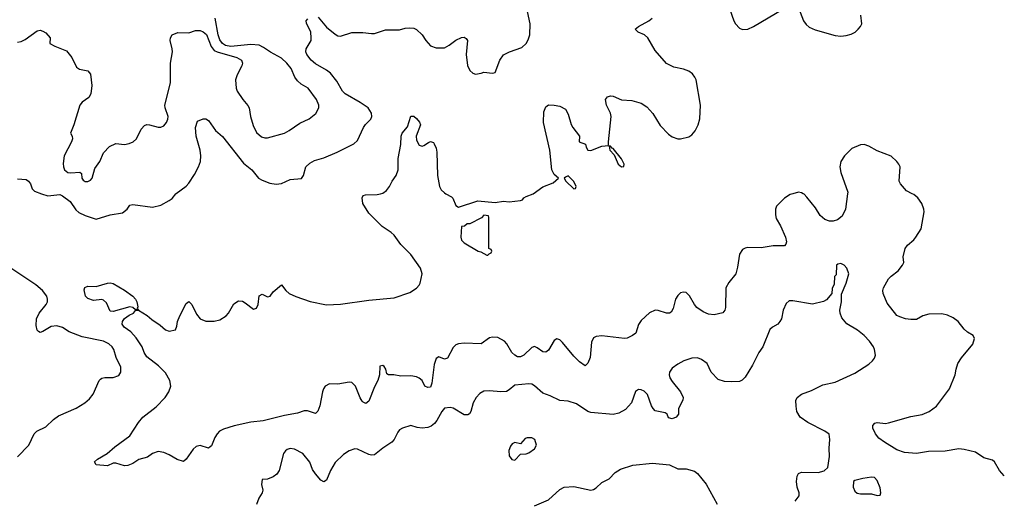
# Model space of a CAD drawing. Header units: inches. Extents: x 1682530 to 1839546, y 640742 to 791647.
# Tile 921 of 923: x 1832325 to 1839335, y 767817 to 771239. Entities that reach past the tile are written whole.
import ezdxf

# ---------------------------------------------------------------- set-up
doc = ezdxf.new("R2010")
doc.units = ezdxf.units.IN
doc.header["$MEASUREMENT"] = 0
doc.layers.add('B8736', color=7, linetype='Continuous')
doc.layers.add('B8737', color=7, linetype='Continuous')

msp = doc.modelspace()

# ---------------------------------------------------------------- linework, layer by layer
at = {"layer": 'B8736', "color": 5}
for points, elevation in [([(1832479.9, 770000), (1832524.7, 769984.7), (1832610, 769993.7), (1832630, 769985.4), (1832684.1, 769944.1), (1832725, 769884.9), (1832746.6, 769866.6), (1832790, 769845.3), (1832870, 769818.8), (1832970, 769850.5), (1833056.1, 769863.9), (1833089.3, 769890), (1833110, 769918), (1833130, 769922), (1833270, 769902.8), (1833330, 769918), (1833390, 769951), (1833410, 769966.8), (1833436.4, 770000)], 740), ([(1837829.6, 770000), (1837810, 769994.7), (1837770, 769966.9), (1837712.9, 769910), (1837706.7, 769890), (1837704.9, 769850), (1837710, 769822.8), (1837740.8, 769770), (1837777.3, 769690), (1837783.1, 769656.9), (1837778.7, 769641.3), (1837770, 769629.7), (1837690, 769628.6), (1837604.7, 769615.3), (1837510, 769616), (1837490, 769612.6), (1837470, 769602.4), (1837450.2, 769569.8), (1837435.8, 769475.8), (1837423.1, 769430), (1837372.5, 769367.5), (1837351.1, 769330), (1837350.2, 769189.8), (1837345.5, 769170), (1837330, 769152.3), (1837270, 769138), (1837230, 769142), (1837190, 769158.4), (1837145.6, 769190), (1837129.7, 769210), (1837093.9, 769273.9), (1837078, 769290), (1837070, 769296.2), (1837050, 769299.5), (1837030, 769294.5), (1837010, 769276), (1836994.4, 769250), (1836976.9, 769183.1), (1836963.4, 769156.6), (1836950, 769149.6), (1836930.4, 769149.7), (1836870, 769168.6), (1836850, 769169.7), (1836808.2, 769151.8), (1836750, 769098), (1836731.5, 769068.5), (1836712.6, 769007.4), (1836688.9, 768991.1), (1836650, 768971.5), (1836631.6, 768968.5), (1836470, 768988.3), (1836430, 768983), (1836410, 768973.3), (1836395.9, 768944.1), (1836385.3, 768834.7), (1836370, 768794), (1836350, 768775.3), (1836310, 768802.9), (1836270, 768843.5), (1836190, 768940.9), (1836170, 768959.8), (1836150, 768966), (1836130, 768954), (1836090, 768886.3), (1836070, 768871.3), (1836050, 768873), (1836010, 768903), (1835990, 768911.8), (1835970, 768906), (1835913.1, 768850), (1835890, 768839.3), (1835870, 768839.3), (1835849.3, 768849.3), (1835829.8, 768870), (1835792.8, 768930), (1835775.6, 768950), (1835730, 768976.4), (1835690, 768978.9), (1835670, 768974.7), (1835610, 768931.5), (1835490, 768934.7), (1835450, 768931.6), (1835430, 768923.7), (1835410, 768906), (1835370, 768829.5), (1835350, 768823), (1835310, 768837.4), (1835290, 768827.3), (1835276.6, 768783.4), (1835258.8, 768650), (1835250, 768622.7), (1835230, 768619.2), (1835209.8, 768629.8), (1835191.1, 768671.1), (1835170, 768687.7), (1835150, 768695.3), (1835110, 768703.5), (1835038.2, 768701.8), (1834989.1, 768710.9), (1834949.6, 768709.6), (1834938, 768718), (1834931.1, 768750), (1834920.5, 768770), (1834910, 768776.4), (1834890, 768770.9), (1834886.3, 768710), (1834874.9, 768670), (1834850, 768625.2), (1834810, 768522.7), (1834790, 768506.6), (1834770, 768515.1), (1834763.7, 768523.7), (1834750, 768546), (1834715.8, 768630), (1834690, 768654.7), (1834670, 768658), (1834590, 768643.6), (1834530, 768647), (1834500.7, 768630), (1834488, 768610), (1834480.4, 768590), (1834462.4, 768490), (1834448.1, 768451.9), (1834430, 768436), (1834375.1, 768455.1), (1834350, 768454), (1834302, 768438), (1834210, 768422), (1834058, 768382), (1833970, 768372.4), (1833852.1, 768347.9), (1833775.9, 768324.1), (1833748.2, 768310), (1833730.4, 768290), (1833714.9, 768265.1), (1833690, 768205.2), (1833682, 768198), (1833670, 768189.4), (1833610, 768206.6), (1833580.4, 768199.6), (1833558.8, 768181.2), (1833510, 768109), (1833490, 768094), (1833447.2, 768107.2), (1833390, 768141.2), (1833350, 768157.2), (1833310, 768165.2), (1833270, 768149.3), (1833235.1, 768124.9), (1833173.1, 768106.9), (1833130, 768079.3), (1833095.9, 768064.1), (1833070, 768062.9), (1833010, 768080.9), (1832990, 768080.9), (1832950, 768061.6), (1832868.7, 768070), (1832858, 768090), (1832878, 768110), (1832948.7, 768150), (1833003.2, 768196.8), (1833110, 768276.3), (1833170, 768370.5), (1833200.7, 768410), (1833296.8, 768483.2), (1833360.5, 768550), (1833386.6, 768590), (1833401.3, 768630), (1833394.7, 768670), (1833363.9, 768723.9), (1833313.3, 768773.3), (1833230, 768838), (1833209.9, 768869.9), (1833196.4, 768910), (1833154.3, 768974.3), (1833116.2, 769016.2), (1833068.2, 769050), (1833054.3, 769070), (1833056.4, 769090), (1833070, 769110.3), (1833104.7, 769135.3), (1833134.5, 769150), (1833150, 769167.7), (1833166, 769170), (1833156.4, 769176.4), (1833150, 769173.2), (1833129.7, 769189.7), (1833110, 769193.5), (1832990, 769161), (1832970, 769164.7), (1832942.8, 769222.8), (1832921, 769241), (1832910, 769245.6), (1832850, 769240.7), (1832810, 769254), (1832794, 769270), (1832784, 769316), (1832788.7, 769331.3), (1832810, 769342), (1832870, 769339.1), (1832950, 769363.8), (1832970, 769365.5), (1832990, 769360.5), (1833070, 769313.7), (1833130, 769270.3), (1833150, 769248.4), (1833158, 769230), (1833165.2, 769194.8), (1833162, 769182), (1833170.4, 769170), (1833232.6, 769132.6), (1833264.9, 769104.9), (1833324.7, 769064.7), (1833363, 769030), (1833390, 769021.3), (1833433.2, 769030), (1833444.1, 769055.9), (1833447.3, 769090), (1833465.1, 769130), (1833510, 769218), (1833530, 769232), (1833550, 769211.3), (1833582.5, 769142.5), (1833610, 769108.2), (1833650, 769091.7), (1833710, 769091.4), (1833750, 769101.7), (1833794.5, 769130), (1833811.8, 769150), (1833850, 769216), (1833883.2, 769236.8), (1833910, 769234.8), (1833930, 769224), (1833990, 769178), (1834010, 769184.7), (1834022.7, 769210), (1834030, 769272), (1834050, 769284.7), (1834090, 769266), (1834109.1, 769270.9), (1834130, 769301), (1834190, 769351.3), (1834218.8, 769310), (1834244, 769290), (1834290, 769268.5), (1834392.2, 769232.2), (1834510, 769209.3), (1834610, 769212.4), (1834810, 769242), (1834990, 769259.2), (1835103.3, 769296.7), (1835150, 769326.4), (1835170, 769348.2), (1835176.9, 769363.1), (1835189.8, 769429.8), (1835177.6, 769470), (1835110, 769566.9), (1835037.9, 769637.9), (1834990, 769704), (1834970, 769724), (1834905.8, 769765.8), (1834810, 769861.3), (1834768.4, 769930), (1834762, 769970), (1834770, 769986), (1834787.5, 769992.5), (1834870, 769994), (1834893.1, 770000)], 720), ([(1835359, 770000), (1835398.5, 769978.5), (1835407.7, 769967.7), (1835430, 769916), (1835450, 769904), (1835586, 769950), (1835710, 769937.3), (1835770, 769945.5), (1835810, 769942.8), (1835889.3, 769950.7), (1835904, 769956), (1835914, 769970), (1835930, 769980.7), (1835980.2, 769999.8), (1835980.4, 770000)], 720), ([(1838219.1, 770000), (1838205, 769890), (1838180.1, 769839.9), (1838146.1, 769813.9), (1838116, 769804), (1838090, 769803.6), (1838056, 769816), (1838023.6, 769843.6), (1837990, 769899.7), (1837930, 769974.3), (1837910, 769995.4), (1837902.1, 770000)], 720), ([(1839334.8, 767992.1), (1839301.6, 768030), (1839266, 768090), (1839250, 768102), (1839190, 768120.7), (1839130, 768160.7), (1839050, 768179.6), (1839010, 768183), (1838912.7, 768167.3), (1838795.5, 768164.5), (1838710, 768149.7), (1838623.4, 768156.6), (1838570, 768176.1), (1838483, 768230), (1838440.7, 768260.7), (1838416.8, 768290), (1838399.7, 768330), (1838398, 768350), (1838413.6, 768366.4), (1838429.7, 768370.3), (1838490, 768364.6), (1838510, 768367.6), (1838670, 768414.3), (1838750, 768428.8), (1838799.7, 768450), (1838852.7, 768487.3), (1838945.4, 768610), (1838984.4, 768710), (1838991.1, 768750), (1839004.4, 768790), (1839030, 768830.4), (1839110, 768927.7), (1839122, 768970), (1839112.3, 768990), (1839073.9, 769013.9), (1839050, 769035.6), (1839005.6, 769090), (1838970, 769115.1), (1838930, 769135.1), (1838890, 769143.5), (1838797.5, 769142.5), (1838754, 769130), (1838710, 769105.4), (1838670, 769103.1), (1838630.2, 769109.8), (1838590, 769122.2), (1838570, 769133.7), (1838501.2, 769221.2), (1838472.8, 769290), (1838470.5, 769310), (1838474.5, 769330), (1838510, 769392.7), (1838530, 769413.9), (1838578.8, 769450), (1838610.8, 769490), (1838618.7, 769510), (1838615.8, 769550), (1838630, 769610.7), (1838646.3, 769633.7), (1838690, 769670.4), (1838706, 769690), (1838742.9, 769750), (1838764.5, 769870), (1838762.9, 769890), (1838747.3, 769930), (1838718, 769970), (1838690, 769994.5), (1838678.9, 770000)], 720), ([(1837846.6, 767810), (1837873.6, 767850), (1837874, 767870), (1837860.5, 767910), (1837855.8, 767950), (1837859.6, 767990), (1837870, 768007.3), (1837890, 768016.4), (1838010, 768015.3), (1838053.3, 768026.7), (1838079.3, 768050), (1838089.5, 768130), (1838087.9, 768187.9), (1838093.7, 768250), (1838087, 768287), (1838058, 768310), (1837935.6, 768370), (1837880.7, 768410), (1837858.7, 768450), (1837851.9, 768488.1), (1837851.7, 768528.3), (1837859.3, 768550), (1837890, 768573), (1837961.4, 768598.6), (1838042, 768638), (1838130, 768658.4), (1838270, 768722.8), (1838370, 768787.3), (1838396, 768810), (1838411.3, 768828.7), (1838417, 768850), (1838411.6, 768890), (1838403.6, 768910), (1838375.6, 768950), (1838337.6, 768990), (1838290, 769027.8), (1838213.7, 769073.7), (1838177.1, 769117.1), (1838165.1, 769150), (1838162.9, 769170), (1838175.1, 769230), (1838174.6, 769285.4), (1838210, 769362), (1838229, 769430), (1838214, 769470), (1838195.3, 769490), (1838170, 769504), (1838150, 769499), (1838141, 769490), (1838136.9, 769423.1), (1838124.7, 769410), (1838123.6, 769356.4), (1838110, 769326), (1838106.8, 769290), (1838070, 769245.2), (1838048.1, 769231.9), (1837970, 769214.5), (1837830, 769238), (1837803.8, 769236.2), (1837781.1, 769218.9), (1837760.7, 769170), (1837748.2, 769110), (1837737.1, 769090), (1837722, 769070), (1837683.8, 769050), (1837666.3, 769033.7), (1837614.9, 768910), (1837587.4, 768870), (1837541.4, 768778.6), (1837490, 768694), (1837468.1, 768671.9), (1837450, 768663.7), (1837390, 768660.7), (1837343.9, 768663.9), (1837298, 768678), (1837249, 768730), (1837219, 768790), (1837180.1, 768820.1), (1837151.5, 768831.5), (1837110, 768829.6), (1837054, 768810), (1837010, 768786.6), (1836970, 768757.6), (1836950.4, 768730), (1836948.5, 768710), (1836954, 768690), (1836970, 768663), (1837028.4, 768590), (1837048.4, 768550), (1837046.4, 768530), (1837014.8, 768470), (1837014.8, 768430), (1836998.8, 768410), (1836970, 768396), (1836945.1, 768405.1), (1836934, 768430), (1836919.6, 768439.6), (1836850, 768454.5), (1836834.5, 768470), (1836823.6, 768490), (1836793.6, 768570), (1836770, 768594.5), (1836750, 768603.7), (1836730, 768606), (1836708.2, 768591.8), (1836679.5, 768510), (1836637.4, 768462.6), (1836590, 768437.8), (1836550, 768428.9), (1836390, 768442.6), (1836370, 768449), (1836290, 768504.4), (1836230, 768522), (1836170, 768527.1), (1836100.6, 768560.6), (1836050, 768579.1), (1835990, 768631.8), (1835970, 768642.8), (1835950, 768646.6), (1835850, 768636.3), (1835810, 768603), (1835790, 768592.6), (1835750.3, 768589.7), (1835670, 768596.9), (1835630, 768594.7), (1835601.5, 768578.5), (1835575.6, 768550), (1835552.9, 768510), (1835537.6, 768450), (1835527.1, 768432.9), (1835514.3, 768425.7), (1835490, 768426.6), (1835410, 768473.3), (1835390, 768478.7), (1835350, 768473.3), (1835330, 768449.6), (1835294.8, 768385.2), (1835277.2, 768362.8), (1835254.7, 768345.3), (1835230, 768336.3), (1835190, 768331.3), (1835155.3, 768335.3), (1835110, 768349.6), (1835050, 768329.6), (1835030, 768318.4), (1835016.9, 768303.1), (1834991.8, 768250), (1834974.9, 768230), (1834910, 768188), (1834850, 768141.1), (1834830, 768139.1), (1834810, 768143.1), (1834730, 768180.5), (1834710, 768183), (1834670, 768169.6), (1834630, 768143), (1834570, 768085.6), (1834537.4, 768030), (1834510, 767961.2), (1834490, 767949.3), (1834470, 767961.2), (1834430, 768006), (1834410, 768037.2), (1834389.7, 768089.7), (1834341.2, 768150), (1834282, 768182), (1834250, 768187), (1834230, 768179.6), (1834216.3, 768170), (1834203.8, 768150), (1834173, 768030), (1834156.1, 768003.9), (1834130, 767985.2), (1834090, 767968.7), (1834050, 767966), (1834046, 767930), (1834054.8, 767890), (1834051, 767870), (1834028.5, 767831.5), (1834011.9, 767788.1)], 740), ([(1832310, 768126), (1832389.8, 768210.2), (1832428.3, 768290), (1832447.6, 768310), (1832510, 768340.4), (1832566.6, 768393.4), (1832602.2, 768417.8), (1832727.4, 768472.6), (1832789.7, 768510.3), (1832821.3, 768538.7), (1832846.9, 768573.1), (1832889.7, 768670.3), (1832899.5, 768680.5), (1832910, 768687.3), (1832930, 768690.7), (1832990, 768691), (1833030, 768706), (1833044, 768730), (1833044.7, 768764.7), (1833012.9, 768832.9), (1832994.7, 768890), (1832982.4, 768910), (1832960.7, 768930), (1832920.9, 768950), (1832770, 768982), (1832677.1, 769017.1), (1832630, 769047.4), (1832590, 769059.7), (1832550, 769055.1), (1832490, 769019.5), (1832470, 769012.7), (1832458.6, 769018.6), (1832450, 769028.7), (1832441.5, 769061.5), (1832444.5, 769110), (1832463.5, 769150), (1832513.3, 769210), (1832523, 769230), (1832523.5, 769250), (1832517.4, 769270), (1832488.4, 769310), (1832439.1, 769350), (1832261.2, 769470)], 740), ([(1835990, 767778), (1836090, 767820.3), (1836170, 767894), (1836201.2, 767910), (1836270, 767914.6), (1836390, 767888.8), (1836410, 767893.7), (1836430, 767906.4), (1836470, 767943.7), (1836522.4, 767970), (1836565.3, 768014.7), (1836601.4, 768038.6), (1836690, 768066.3), (1836830, 768082.3), (1836950, 768070.3), (1837010, 768042), (1837070, 768042), (1837130, 768025.5), (1837150, 768008.2), (1837211.9, 767931.9), (1837290, 767790.5)], 740)]:
    msp.add_lwpolyline(points, dxfattribs=dict(at, elevation=elevation))
for points, elevation in [([(1835630, 769846), (1835611.6, 769828.4), (1835530, 769786), (1835510, 769786), (1835491.6, 769768.4), (1835470, 769766), (1835465.5, 769690), (1835470.8, 769670), (1835490, 769650.8), (1835590, 769591.3), (1835606.8, 769586.8), (1835650, 769562), (1835658, 769562), (1835667.3, 769572.7), (1835682, 769578), (1835686, 769590), (1835682, 769602), (1835666, 769610), (1835666, 769830), (1835662, 769842)], 720), ([(1835937.5, 768262.5), (1835923.9, 768256.1), (1835890, 768219), (1835850, 768229.2), (1835830, 768219), (1835818.5, 768201.5), (1835808.3, 768171.7), (1835810, 768134), (1835827.5, 768107.5), (1835850, 768102.8), (1835890, 768144.7), (1835930, 768147.3), (1835950, 768154), (1835990, 768182.8), (1836003.7, 768210), (1835991.8, 768250), (1835970, 768261.6)], 760), ([(1838390, 767982), (1838327.1, 767972.9), (1838270, 767958), (1838262, 767950), (1838258, 767910), (1838270, 767882), (1838287.1, 767867.1), (1838310, 767862.8), (1838390, 767862.8), (1838430, 767851.3), (1838450, 767854), (1838455.3, 767870), (1838450, 767906), (1838430, 767958), (1838410, 767979)], 740)]:
    msp.add_lwpolyline(points, close=True, dxfattribs=dict(at, elevation=elevation))
at = {"layer": 'B8737', "color": 5}
for points, elevation in [([(1834450, 771256.1), (1834510, 771185.5), (1834570, 771135.8), (1834590, 771123.1), (1834610, 771121.3), (1834690, 771146.4), (1834768.5, 771148.5), (1834830, 771139.5), (1834850, 771141.3), (1834930, 771165.3), (1835030, 771166), (1835070, 771178), (1835098.9, 771181.1), (1835130, 771177.1), (1835150, 771168), (1835190, 771130.5), (1835216.5, 771090), (1835250, 771052), (1835290, 771037.3), (1835350, 771038.9), (1835383.1, 771056.9), (1835430, 771092.7), (1835470, 771110.8), (1835490, 771114.8), (1835504.5, 771104.5), (1835514, 771090), (1835504.4, 770990), (1835513.2, 770913.2), (1835530, 770878), (1835550, 770858), (1835570, 770851.3), (1835610, 770858), (1835630, 770866), (1835690, 770858.8), (1835710, 770862.8), (1835743.5, 770950), (1835770, 770988.2), (1835810.9, 771009.1), (1835899.2, 771040.8), (1835930, 771068), (1835945.7, 771094.3), (1835957.2, 771130), (1835960.3, 771210), (1835933.3, 771330)], 740), ([(1837378.8, 771318.8), (1837410, 771230.7), (1837421.7, 771210), (1837450, 771178.7), (1837470, 771168.9), (1837510, 771171.8), (1837550, 771188.9), (1837810, 771344.4)], 720), ([(1837870, 771322.8), (1837904.9, 771230), (1837923.4, 771203.4), (1837945.8, 771185.9), (1837987.3, 771167.3), (1838130, 771126.7), (1838170, 771121.1), (1838210, 771125.3), (1838244.2, 771135.8), (1838272.3, 771150), (1838295.1, 771170), (1838312, 771190), (1838319.6, 771210), (1838314.3, 771270)], 720), ([(1832310, 771079.5), (1832335.6, 771084.4), (1832363, 771097), (1832450, 771158.8), (1832470, 771162.8), (1832490, 771157.3), (1832510, 771146), (1832541, 771110), (1832538.8, 771070), (1832574, 771050), (1832657.7, 771017.7), (1832695.3, 770970), (1832730, 770900.7), (1832750, 770886), (1832810, 770873.4), (1832830, 770851.3), (1832838.7, 770770), (1832830.3, 770709.7), (1832816.5, 770683.5), (1832768.7, 770651.3), (1832754, 770630), (1832711, 770491), (1832687.3, 770430), (1832698.8, 770410), (1832700.4, 770390), (1832694.6, 770370), (1832642, 770270), (1832633.7, 770213.7), (1832635.8, 770190), (1832644.4, 770170), (1832668, 770150), (1832690, 770147.6), (1832753.5, 770153.5), (1832763.8, 770143.8), (1832767.8, 770110), (1832776.7, 770096.7), (1832790, 770086.5), (1832810, 770086), (1832830, 770095.5), (1832840.5, 770110), (1832860.8, 770179.2), (1832894.5, 770230), (1832921.6, 770290), (1832965.2, 770334.8), (1833010, 770356.9), (1833070, 770350.3), (1833103.3, 770356.7), (1833131.8, 770368.2), (1833156.3, 770390), (1833190, 770459.1), (1833214.2, 770485.9), (1833230, 770492.2), (1833250, 770490.4), (1833310, 770473.4), (1833330, 770474), (1833350, 770482), (1833370, 770506.8), (1833379.7, 770530), (1833381.3, 770550), (1833359.6, 770610), (1833357.6, 770630), (1833398.3, 770790), (1833399.4, 770930), (1833412.5, 771010), (1833411.4, 771031.4), (1833396.9, 771090), (1833397.6, 771110), (1833410, 771130.6), (1833450, 771146.4), (1833530, 771146), (1833577.5, 771162.5), (1833610, 771162), (1833630, 771153), (1833653.9, 771133.9), (1833688.2, 771048.2), (1833710, 771020.4), (1833731, 771010), (1833870.2, 770970.2), (1833903, 770950), (1833910.4, 770930), (1833906.7, 770910), (1833873.1, 770846.9), (1833861.3, 770810), (1833865.3, 770750), (1833873.7, 770730), (1833912.9, 770670), (1833950, 770628.2), (1833958.6, 770610), (1833967.3, 770550), (1833986.1, 770486.1), (1834010, 770436.4), (1834045.5, 770405.5), (1834070, 770397.4), (1834090, 770397.7), (1834210, 770431.8), (1834244.5, 770450), (1834318.2, 770501.8), (1834386.1, 770533.9), (1834432.7, 770570), (1834454.5, 770610), (1834454, 770630), (1834436.9, 770670), (1834378.7, 770750), (1834330, 770779.1), (1834302.1, 770802.1), (1834284.8, 770830), (1834258.8, 770890), (1834226.6, 770930), (1834190, 770964.2), (1834110, 771006.3), (1834061.5, 771041.5), (1834030, 771056.5), (1833970, 771062), (1833828.3, 771048.3), (1833790, 771054.7), (1833768.7, 771068.7), (1833750, 771096), (1833736.9, 771130), (1833716.2, 771250)], 760), ([(1833436.4, 770000), (1833438, 770002), (1833510, 770054.4), (1833530, 770075.5), (1833570, 770137.1), (1833598.8, 770190), (1833611.3, 770228.7), (1833614.2, 770270), (1833609.8, 770310), (1833580.3, 770410), (1833576.8, 770470), (1833590, 770515.5), (1833630, 770532.4), (1833650, 770533.4), (1833670, 770520.7), (1833719.3, 770450), (1833767.7, 770407.7), (1833917.8, 770217.7), (1833977.1, 770170), (1834026, 770110), (1834050, 770095.3), (1834104.8, 770075.2), (1834150, 770068.7), (1834190, 770072.4), (1834250, 770100.4), (1834331.8, 770108.2), (1834346.6, 770130), (1834361.6, 770190), (1834390, 770218), (1834424.7, 770235.2), (1834490, 770254.3), (1834584.9, 770295.1), (1834704.1, 770355.9), (1834730, 770378), (1834771.6, 770470), (1834787.6, 770492.4), (1834825.1, 770530), (1834833, 770550), (1834830, 770573.2), (1834805.1, 770610), (1834749.8, 770649.8), (1834643, 770710), (1834623.5, 770730), (1834582, 770802), (1834538.6, 770858.6), (1834510, 770880.4), (1834430, 770924), (1834400.5, 770950), (1834368, 770990), (1834362.9, 771010), (1834364.5, 771030), (1834399.3, 771090), (1834400.9, 771110), (1834397, 771150), (1834367, 771213), (1834364.5, 771230), (1834376.3, 771243.7)], 740), ([(1835980.4, 770000), (1836050, 770048.4), (1836123.6, 770076.4), (1836162, 770110), (1836130, 770136.2), (1836113.1, 770170), (1836099.7, 770310), (1836054, 770506), (1836056.6, 770583.4), (1836070, 770618), (1836090, 770631.3), (1836129.2, 770630.8), (1836170, 770622), (1836210, 770600.7), (1836230, 770566), (1836251.5, 770491.5), (1836262, 770470), (1836311, 770410), (1836308.3, 770368.3), (1836352.7, 770352.7), (1836358.8, 770330), (1836370.7, 770310.7), (1836390, 770308), (1836470, 770339.1), (1836518, 770342), (1836517.2, 770370), (1836534.7, 770550), (1836530, 770574), (1836502.9, 770630), (1836496, 770670), (1836509.5, 770690.5), (1836530, 770696.3), (1836550, 770693), (1836610, 770668.2), (1836684.1, 770664.1), (1836750, 770644), (1836790, 770617.3), (1836832.2, 770570), (1836885.1, 770485.1), (1836944.4, 770424.4), (1836970, 770404.9), (1837010, 770390.8), (1837030, 770390.8), (1837090, 770404), (1837110, 770418.8), (1837133, 770447), (1837156.2, 770490), (1837168.1, 770531.9), (1837171.1, 770630), (1837140.3, 770810), (1837132.7, 770830), (1837114.3, 770854.3), (1837090, 770872.1), (1837050, 770887.4), (1836981.4, 770901.4), (1836930, 770926.6), (1836850, 771019.5), (1836797, 771110), (1836772.3, 771130), (1836729, 771150), (1836706, 771170), (1836729.4, 771190), (1836804.2, 771230), (1836827.6, 771250)], 720), ([(1834893.1, 770000), (1834910, 770004.4), (1834936.8, 770023.2), (1834958, 770050), (1834976.9, 770090), (1835004.7, 770130), (1835019.8, 770170), (1835018.5, 770250), (1835037.6, 770350), (1835041.4, 770410), (1835046.8, 770430), (1835085.2, 770474.8), (1835110, 770551), (1835130, 770550.8), (1835150, 770534.8), (1835170.7, 770510), (1835177.3, 770490), (1835148, 770410), (1835150, 770382), (1835170, 770344.7), (1835190, 770338), (1835202, 770342), (1835234.6, 770365.4), (1835250, 770371.3), (1835270, 770364.7), (1835275.2, 770355.2), (1835290, 770324.7), (1835295.1, 770295.1), (1835300.3, 770130), (1835314, 770050), (1835326.7, 770026.7), (1835350, 770004.9), (1835359, 770000)], 720), ([(1838678.9, 770000), (1838639.5, 770019.5), (1838596, 770070), (1838587.3, 770090), (1838593.6, 770190), (1838584.5, 770210), (1838568.5, 770228.5), (1838530, 770266.6), (1838430, 770304), (1838370, 770338.3), (1838338, 770350), (1838310, 770347.3), (1838250, 770321.6), (1838198, 770270), (1838170, 770228.7), (1838164.9, 770190), (1838170.3, 770150.3), (1838220.3, 770010), (1838219.1, 770000)], 720), ([(1832310, 770106), (1832370, 770101.6), (1832387.9, 770087.9), (1832401.1, 770070), (1832413.3, 770033.3), (1832430, 770017.1), (1832479.9, 770000)], 740), ([(1837902.1, 770000), (1837890, 770007.1), (1837869.2, 770010.8), (1837829.6, 770000)], 720)]:
    msp.add_lwpolyline(points, dxfattribs=dict(at, elevation=elevation))
at = {"layer": 'B8737', "color": 5, "elevation": 720}
for points in [[(1836530, 770338), (1836522, 770338), (1836526.8, 770310), (1836556.8, 770276.8), (1836584.7, 770210), (1836610, 770192), (1836626, 770194), (1836628, 770210), (1836610, 770248.7), (1836550, 770322), (1836543.1, 770323.1)], [(1836230, 770128), (1836210, 770118), (1836202, 770110), (1836212, 770090), (1836270, 770034), (1836282, 770038), (1836286, 770050), (1836270, 770086)]]:
    msp.add_lwpolyline(points, close=True, dxfattribs=at)

doc.saveas('drawing.dxf')
